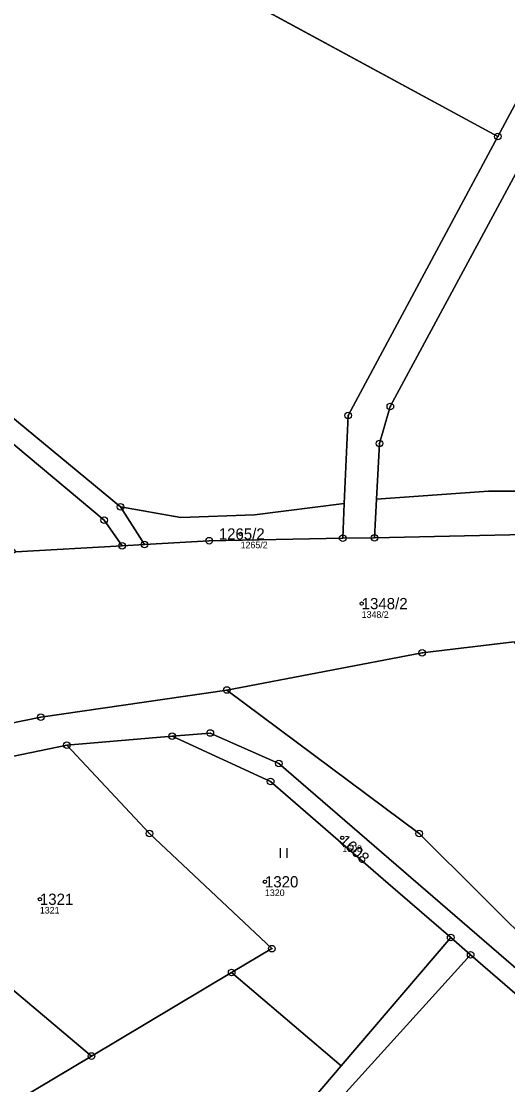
# Model space of a CAD drawing. Extents: x -658203 to -653176, y -1156738 to -1151709.
# Drawn here: x -653985.2 to -653911.6, y -1153680.3 to -1153519.4 of the extents above; entities that cross this region are included whole.
import ezdxf

# ---------------------------------------------------------------- set-up
doc = ezdxf.new("R2010")
doc.units = 0
for name, color, linetype in [('Vrstva 1', 7, 'Continuous'), ('Vrstva 2', 7, 'Continuous'), ('Vrstva 3', 7, 'Continuous'), ('Vrstva 50', 7, 'Continuous'), ('Vrstva 51', 7, 'Continuous'), ('Vrstva 8', 7, 'Continuous')]:
    doc.layers.add(name, color=color, linetype=linetype)

msp = doc.modelspace()

# ---------------------------------------------------------------- linework, layer by layer
at = {"layer": 'Vrstva 1'}
for p, q in [((-654108.26, -1153431.12), (-653913.06, -1153536.89)), ((-653966.56, -1153598.57), (-653970.19, -1153592.89)), ((-653936.32, -1153592.35), (-653936.56, -1153597.61)), ((-653931.76, -1153597.58), (-653931.45, -1153591.73)), ((-653931.76, -1153597.58), (-653936.56, -1153597.61)), ((-653986.03, -1153599.7), (-653969.94, -1153598.77)), ((-653966.56, -1153598.57), (-653969.94, -1153598.77)), ((-653910.59, -1153613.29), (-653924.53, -1153614.97)), ((-653924.53, -1153614.97), (-653954.1, -1153620.58)), ((-653962.38, -1153627.57), (-653978.32, -1153628.93)), ((-653978.32, -1153628.93), (-653965.81, -1153642.29)), ((-654017.94, -1153639.46), (-653974.59, -1153675.93)), ((-653936.78, -1153677.41), (-653920.21, -1153658.01)), ((-653917.19, -1153660.63), (-653920.21, -1153658.01)), ((-653953.37, -1153663.3), (-653974.59, -1153675.93)), ((-653936.78, -1153677.41), (-653953.37, -1153663.3)), ((-653974.59, -1153675.93), (-653992.89, -1153686.82)), ((-653971.8, -1153718.42), (-653936.78, -1153677.41))]:
    msp.add_line(p, q, dxfattribs=at)
for points in [[(-653868.48, -1153488.12), (-653907.67, -1153526.85), (-653913.06, -1153536.89)], [(-653970.19, -1153592.89), (-653996.17, -1153571.43), (-654155.6, -1153512.14)], [(-653913.06, -1153536.89), (-653935.72, -1153579.05), (-653936.32, -1153592.35)], [(-653931.45, -1153591.73), (-653931, -1153583.29), (-653929.35, -1153577.71), (-653910.37, -1153542.48)], [(-653969.94, -1153598.77), (-653972.65, -1153594.91), (-653997.6, -1153574.09), (-654060.74, -1153550.49)], [(-653931.45, -1153591.73), (-653914.5, -1153590.5), (-653888.85, -1153590.52), (-653878.26, -1153590.44), (-653866.34, -1153589.93), (-653826.97, -1153587.28)], [(-653970.19, -1153592.89), (-653961.05, -1153594.49), (-653949.9, -1153594.09), (-653936.32, -1153592.35)], [(-653818.37, -1153591.9), (-653897.66, -1153596.83), (-653931.76, -1153597.58)], [(-653936.56, -1153597.61), (-653956.78, -1153598), (-653966.56, -1153598.57)], [(-654274.56, -1153742.66), (-654212.41, -1153727.82), (-654205.86, -1153725.52), (-654182.96, -1153717.24), (-654164.69, -1153708.82), (-654130.74, -1153691.56), (-654109.63, -1153679.34), (-654045.69, -1153646.74), (-654018.83, -1153634.48), (-654003.08, -1153628.92), (-653982.27, -1153624.68), (-653954.1, -1153620.58)], [(-653954.1, -1153620.58), (-653924.97, -1153642.27), (-653896.8, -1153670.3), (-653886.63, -1153674.2), (-653867.4, -1153671.76), (-653795.87, -1153666.3), (-653763.05, -1153666.05), (-653725.82, -1153643.09), (-653709.62, -1153638.07), (-653648.54, -1153654.36)], [(-653962.38, -1153627.57), (-653956.6, -1153627.08), (-653946.22, -1153631.68), (-653898.48, -1153672.9)], [(-653920.21, -1153658.01), (-653929.67, -1153649.82), (-653947.47, -1153634.41), (-653962.38, -1153627.57)], [(-653978.32, -1153628.93), (-654001.71, -1153633.77), (-654017.94, -1153639.46)], [(-653965.81, -1153642.29), (-653947.28, -1153659.69), (-653953.37, -1153663.3)], [(-653917.19, -1153660.63), (-653937.02, -1153682.48), (-653969.42, -1153720.56)], [(-653874.17, -1153697.87), (-653900.1, -1153675.42), (-653917.19, -1153660.63)]]:
    msp.add_lwpolyline(points, dxfattribs=at)
at = {"layer": 'Vrstva 3'}
for p, q in [((-653945.98, -1153645.98), (-653945.98, -1153644.48)), ((-653944.98, -1153645.98), (-653944.98, -1153644.48))]:
    msp.add_line(p, q, dxfattribs=at)
at = {"layer": 'Vrstva 50'}
for centre in [(-653952.01, -1153596.98), (-653933.69, -1153607.51), (-653936.62, -1153642.92), (-653948.33, -1153649.58), (-653982.4, -1153652.22)]:
    msp.add_circle(centre, 0.25, dxfattribs=at)
at = {"layer": 'Vrstva 51'}
for points in [[(-653913.06, -1153536.89), (-653907.67, -1153526.85), (-653868.48, -1153488.12), (-654075.93, -1153375.79), (-654108.26, -1153431.12)], [(-653936.32, -1153592.35), (-653935.72, -1153579.05), (-653913.06, -1153536.89), (-654108.26, -1153431.12), (-654155.6, -1153512.14), (-653996.17, -1153571.43), (-653970.19, -1153592.89), (-653961.05, -1153594.49), (-653949.9, -1153594.09)], [(-653970.19, -1153592.89), (-653996.17, -1153571.43), (-654155.6, -1153512.14), (-654157.11, -1153514.73), (-654155.99, -1153515.01), (-654146.61, -1153518.47), (-654141.96, -1153520.19), (-654126.31, -1153525.96), (-654123.49, -1153527), (-654120.66, -1153528.04), (-654117.84, -1153529.08), (-654115.02, -1153530.12), (-654112.41, -1153531.08), (-654110.11, -1153531.93), (-654103.62, -1153534.32), (-654094.12, -1153537.82), (-654064.02, -1153549.24), (-654060.74, -1153550.49), (-653997.6, -1153574.09), (-653972.65, -1153594.91), (-653969.94, -1153598.77), (-653966.56, -1153598.57)], [(-653826.97, -1153587.28), (-653910.37, -1153542.48), (-653929.35, -1153577.71), (-653931, -1153583.29), (-653931.45, -1153591.73), (-653914.5, -1153590.5), (-653888.85, -1153590.52), (-653878.26, -1153590.44), (-653866.34, -1153589.93)], [(-653986.03, -1153599.7), (-653969.94, -1153598.77), (-653972.65, -1153594.91), (-653997.6, -1153574.09), (-654060.74, -1153550.49), (-654065.84, -1153560.91), (-654067.58, -1153564.46), (-654067.11, -1153566.46), (-654064.22, -1153567.83), (-654064.29, -1153567.98), (-654058.19, -1153570.28), (-653995.29, -1153594.14), (-653988.17, -1153597.16)], [(-653818.37, -1153591.9), (-653826.97, -1153587.28), (-653866.34, -1153589.93), (-653878.26, -1153590.44), (-653888.85, -1153590.52), (-653914.5, -1153590.5), (-653931.45, -1153591.73), (-653931.76, -1153597.58), (-653897.66, -1153596.83)], [(-653966.56, -1153598.57), (-653956.78, -1153598), (-653936.56, -1153597.61), (-653936.32, -1153592.35), (-653949.9, -1153594.09), (-653961.05, -1153594.49), (-653970.19, -1153592.89)], [(-653924.97, -1153642.27), (-653896.8, -1153670.3), (-653886.63, -1153674.2), (-653867.4, -1153671.76), (-653795.87, -1153666.3), (-653763.05, -1153666.05), (-653725.82, -1153643.09), (-653709.62, -1153638.07), (-653648.54, -1153654.36), (-653655.98, -1153630.63), (-653705.89, -1153623.01), (-653729.95, -1153620.74), (-653744.29, -1153626.13), (-653767.4, -1153642.1), (-653794.34, -1153642.68), (-653884.42, -1153644.78), (-653910.59, -1153613.29), (-653924.53, -1153614.97), (-653954.1, -1153620.58)], [(-653962.38, -1153627.57), (-653978.32, -1153628.93), (-653965.81, -1153642.29), (-653947.28, -1153659.69), (-653953.37, -1153663.3), (-653936.78, -1153677.41), (-653920.21, -1153658.01), (-653929.67, -1153649.82), (-653947.47, -1153634.41)], [(-653917.19, -1153660.63), (-653900.1, -1153675.42), (-653874.17, -1153697.87), (-653870.03, -1153697.48), (-653898.48, -1153672.9), (-653946.22, -1153631.68), (-653956.6, -1153627.08), (-653962.38, -1153627.57), (-653947.47, -1153634.41), (-653929.67, -1153649.82), (-653920.21, -1153658.01)], [(-654001.71, -1153633.77), (-654017.94, -1153639.46), (-653974.59, -1153675.93), (-653953.37, -1153663.3), (-653947.28, -1153659.69), (-653965.81, -1153642.29), (-653978.32, -1153628.93)], [(-654040.05, -1153647.73), (-653992.89, -1153686.82), (-653974.59, -1153675.93), (-654017.94, -1153639.46)], [(-653915.83, -1153719.01), (-653907.63, -1153712.67), (-653890.35, -1153709), (-653874.17, -1153697.87), (-653900.1, -1153675.42), (-653917.19, -1153660.63), (-653937.02, -1153682.48), (-653969.42, -1153720.56), (-653959.26, -1153730.07), (-653952.17, -1153735.93), (-653947.15, -1153740.06), (-653940.86, -1153727.05), (-653932.55, -1153724.3), (-653918.32, -1153733.05)], [(-653974.59, -1153675.93), (-653992.89, -1153686.82), (-653999.5, -1153694.09), (-654001.63, -1153696.83), (-653974.13, -1153720.92), (-653971.8, -1153718.42), (-653936.78, -1153677.41), (-653953.37, -1153663.3)]]:
    msp.add_lwpolyline(points, close=True, dxfattribs=at)
for points in [[(-653907.67, -1153526.85), (-653913.06, -1153536.89), (-653935.72, -1153579.05), (-653936.32, -1153592.35), (-653936.56, -1153597.61), (-653931.76, -1153597.58), (-653931.45, -1153591.73), (-653931, -1153583.29), (-653929.35, -1153577.71), (-653910.37, -1153542.48)], [(-653897.66, -1153596.83), (-653931.76, -1153597.58), (-653936.56, -1153597.61), (-653956.78, -1153598), (-653966.56, -1153598.57), (-653969.94, -1153598.77), (-653986.03, -1153599.7), (-654003.9, -1153610.73), (-654034.02, -1153626.13), (-654052.17, -1153635.66), (-654104.02, -1153662.67), (-654105.13, -1153663.25), (-654117.34, -1153669.62), (-654140.51, -1153679.67), (-654168.75, -1153693.38), (-654190.66, -1153702.59)], [(-654164.69, -1153708.82), (-654130.74, -1153691.56), (-654109.63, -1153679.34), (-654045.69, -1153646.74), (-654018.83, -1153634.48), (-654003.08, -1153628.92), (-653982.27, -1153624.68), (-653954.1, -1153620.58), (-653924.53, -1153614.97), (-653910.59, -1153613.29)], [(-653896.8, -1153670.3), (-653924.97, -1153642.27), (-653954.1, -1153620.58), (-653982.27, -1153624.68), (-654003.08, -1153628.92), (-654018.83, -1153634.48), (-654045.69, -1153646.74), (-654109.63, -1153679.34), (-654130.74, -1153691.56), (-654164.69, -1153708.82)], [(-654163.32, -1153711.49), (-654129.37, -1153694.24), (-654104.68, -1153681.2), (-654049.64, -1153652.13), (-654044.38, -1153649.35), (-654040.05, -1153647.73), (-654017.94, -1153639.46), (-654001.71, -1153633.77), (-653978.32, -1153628.93), (-653962.38, -1153627.57), (-653956.6, -1153627.08), (-653946.22, -1153631.68), (-653898.48, -1153672.9)], [(-654015.37, -1153782.13), (-654015.28, -1153774.6), (-653969.42, -1153720.56), (-653937.02, -1153682.48), (-653917.19, -1153660.63), (-653920.21, -1153658.01), (-653936.78, -1153677.41), (-653971.8, -1153718.42), (-653974.13, -1153720.92), (-654004, -1153756.79), (-654022.41, -1153778.36)]]:
    msp.add_lwpolyline(points, dxfattribs=at)
at = {"layer": 'Vrstva 8'}
for centre, radius in [((-653913.06, -1153536.89), 0.5), ((-653913.06, -1153536.89), 0.0303), ((-653929.35, -1153577.71), 0.5), ((-653929.35, -1153577.71), 0.0303), ((-653935.72, -1153579.05), 0.5), ((-653935.72, -1153579.05), 0.0303), ((-653931, -1153583.29), 0.5), ((-653931, -1153583.29), 0.0303), ((-653970.19, -1153592.89), 0.5), ((-653970.19, -1153592.89), 0.0303), ((-653972.65, -1153594.91), 0.5), ((-653972.65, -1153594.91), 0.0303), ((-653956.78, -1153598), 0.5), ((-653936.56, -1153597.61), 0.5), ((-653936.56, -1153597.61), 0.0303), ((-653931.76, -1153597.58), 0.5), ((-653931.76, -1153597.58), 0.0303), ((-653969.94, -1153598.77), 0.5), ((-653969.94, -1153598.77), 0.0303), ((-653966.56, -1153598.57), 0.5), ((-653966.56, -1153598.57), 0.0303), ((-653956.78, -1153598), 0.0303), ((-653924.53, -1153614.97), 0.5), ((-653924.53, -1153614.97), 0.0303), ((-653954.1, -1153620.58), 0.5), ((-653954.1, -1153620.58), 0.0303), ((-653982.27, -1153624.68), 0.5), ((-653982.27, -1153624.68), 0.0303), ((-653956.6, -1153627.08), 0.5), ((-653962.38, -1153627.57), 0.5), ((-653962.38, -1153627.57), 0.0303), ((-653956.6, -1153627.08), 0.0303), ((-653978.32, -1153628.93), 0.5), ((-653978.32, -1153628.93), 0.0303), ((-653946.22, -1153631.68), 0.5), ((-653946.22, -1153631.68), 0.0303), ((-653947.47, -1153634.41), 0.5), ((-653947.47, -1153634.41), 0.0303), ((-653965.81, -1153642.29), 0.5), ((-653965.81, -1153642.29), 0.0303), ((-653924.97, -1153642.27), 0.5), ((-653924.97, -1153642.27), 0.0303), ((-653920.21, -1153658.01), 0.5), ((-653920.21, -1153658.01), 0.0303), ((-653947.28, -1153659.69), 0.5), ((-653947.28, -1153659.69), 0.0303), ((-653917.19, -1153660.63), 0.5), ((-653917.19, -1153660.63), 0.0303), ((-653953.37, -1153663.3), 0.5), ((-653953.37, -1153663.3), 0.0303), ((-653974.59, -1153675.93), 0.5), ((-653974.59, -1153675.93), 0.0303)]:
    msp.add_circle(centre, radius, dxfattribs=at)

# ---------------------------------------------------------------- texts
at = {"layer": 'Vrstva 2'}
for s, p in [('1265/2', (-653955.32, -1153597.83)), ('1348/2', (-653933.69, -1153608.36)), ('1320', (-653948.33, -1153650.43)), ('1321', (-653982.4, -1153653.07))]:
    msp.add_text(s, height=1.7, dxfattribs=at).set_placement(p)
msp.add_text('1608', height=1.7, rotation=317, dxfattribs=at).set_placement((-653937.2, -1153643.54))
at = {"layer": 'Vrstva 50'}
for s, p in [('1265/2', (-653952.01, -1153599.14)), ('1348/2', (-653933.69, -1153609.67)), ('1608', (-653936.62, -1153645.08)), ('1320', (-653948.33, -1153651.74)), ('1321', (-653982.4, -1153654.38))]:
    msp.add_text(s, height=1, dxfattribs=at).set_placement(p)

doc.saveas('drawing.dxf')
